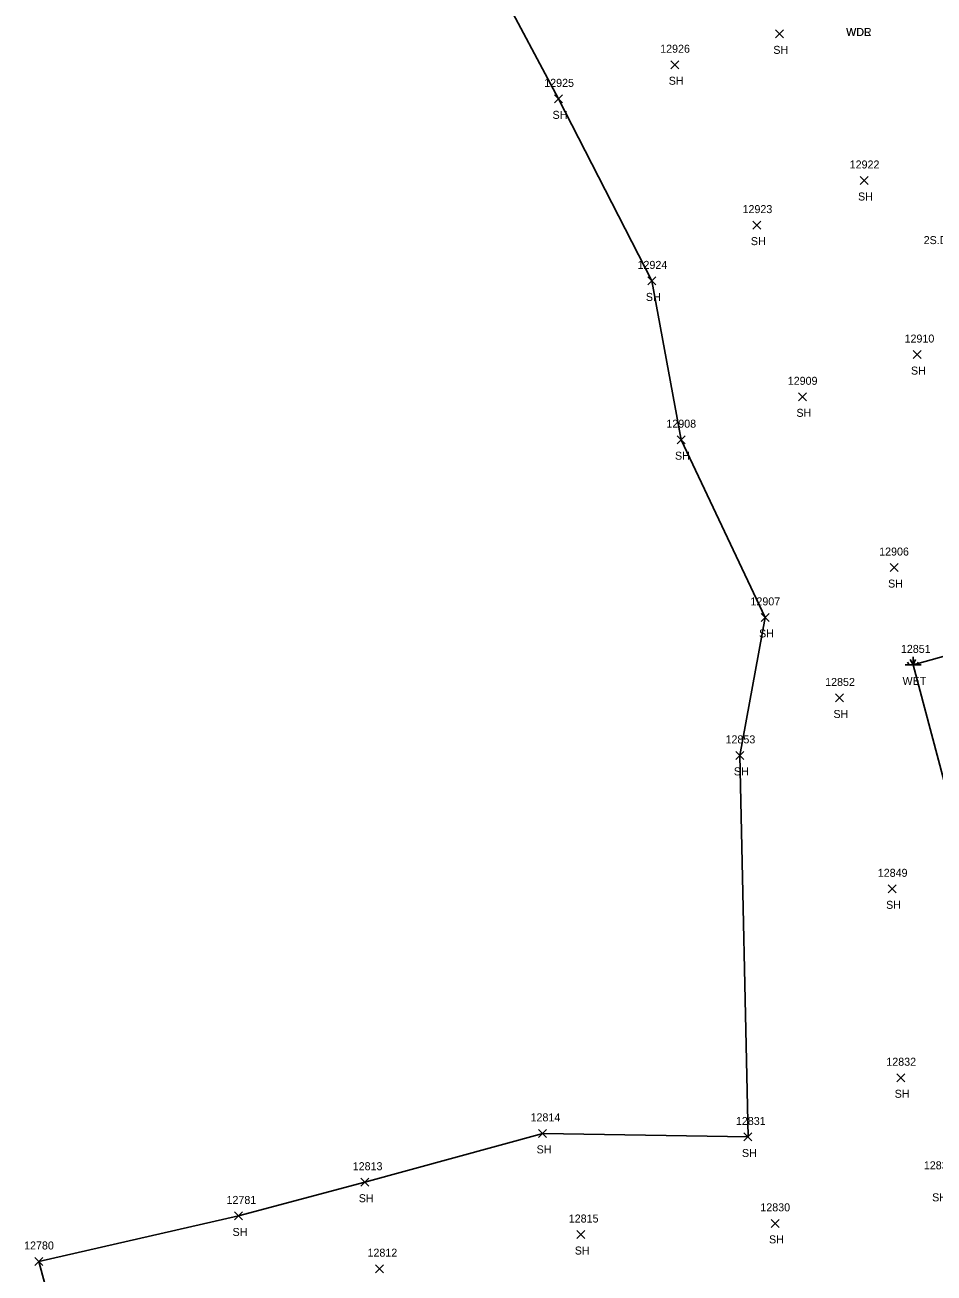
# Model space of a CAD drawing. Extents: x 1439173 to 1457902, y 641926 to 659889.
# Drawn here: x 1447232.6 to 1447459.9, y 650042.1 to 650353.9 of the extents above; entities that cross this region are included whole.
import ezdxf

# ---------------------------------------------------------------- set-up
doc = ezdxf.new("R2010")
doc.units = 0
for name, color, linetype in [('L_A', 7, 'Continuous'), ('L_C', 7, 'Continuous'), ('L_I', 7, 'Continuous'), ('L_TIC', 7, 'Continuous'), ('LSOGP', 7, 'Continuous'), ('LWET', 7, 'Continuous')]:
    doc.layers.add(name, color=color, linetype=linetype)

msp = doc.modelspace()

# ---------------------------------------------------------------- linework, layer by layer
at = {"layer": 'L_TIC'}
for points in [[(1447420.2, 650350.71), (1447422.2, 650352.71)], [(1447422.2, 650350.71), (1447420.2, 650352.71)], [(1447394.06, 650342.99), (1447396.06, 650344.99)], [(1447396.06, 650342.99), (1447394.06, 650344.99)], [(1447365.03, 650334.47), (1447367.03, 650336.47)], [(1447367.03, 650334.47), (1447365.03, 650336.47)], [(1447441.37, 650314.07), (1447443.37, 650316.07)], [(1447443.37, 650314.07), (1447441.37, 650316.07)], [(1447414.59, 650302.92), (1447416.59, 650304.92)], [(1447416.59, 650302.92), (1447414.59, 650304.92)], [(1447388.34, 650288.98), (1447390.34, 650290.98)], [(1447390.34, 650288.98), (1447388.34, 650290.98)], [(1447454.61, 650270.57), (1447456.61, 650272.57)], [(1447456.61, 650270.57), (1447454.61, 650272.57)], [(1447425.98, 650260.02), (1447427.98, 650262.02)], [(1447427.98, 650260.02), (1447425.98, 650262.02)], [(1447395.63, 650249.3), (1447397.63, 650251.3)], [(1447397.63, 650249.3), (1447395.63, 650251.3)], [(1447448.88, 650217.35), (1447450.88, 650219.35)], [(1447450.88, 650217.35), (1447448.88, 650219.35)], [(1447416.65, 650204.9), (1447418.65, 650206.9)], [(1447418.65, 650204.9), (1447416.65, 650206.9)], [(1447435.24, 650184.77), (1447437.24, 650186.77)], [(1447437.24, 650184.77), (1447435.24, 650186.77)], [(1447410.34, 650170.42), (1447412.34, 650172.42)], [(1447412.34, 650170.42), (1447410.34, 650172.42)], [(1447448.4, 650137.08), (1447450.4, 650139.08)], [(1447450.4, 650137.08), (1447448.4, 650139.08)], [(1447450.53, 650089.87), (1447452.53, 650091.87)], [(1447452.53, 650089.87), (1447450.53, 650091.87)], [(1447361.03, 650075.97), (1447363.03, 650077.97)], [(1447363.03, 650075.97), (1447361.03, 650077.97)], [(1447412.36, 650075.07), (1447414.36, 650077.07)], [(1447414.36, 650075.07), (1447412.36, 650077.07)], [(1447316.58, 650063.77), (1447318.58, 650065.77)], [(1447318.58, 650063.77), (1447316.58, 650065.77)], [(1447285.03, 650055.34), (1447287.03, 650057.34)], [(1447287.03, 650055.34), (1447285.03, 650057.34)], [(1447419.13, 650053.49), (1447421.13, 650055.49)], [(1447421.13, 650053.49), (1447419.13, 650055.49)], [(1447370.58, 650050.7), (1447372.58, 650052.7)], [(1447372.58, 650050.7), (1447370.58, 650052.7)], [(1447235.1, 650043.96), (1447237.1, 650045.96)], [(1447237.1, 650043.96), (1447235.1, 650045.96)], [(1447320.28, 650042.16), (1447322.28, 650044.16)], [(1447322.28, 650042.16), (1447320.28, 650044.16)]]:
    msp.add_lwpolyline(points, dxfattribs=at)
at = {"layer": 'LSOGP'}
msp.add_lwpolyline([(1447243.95, 650015.77), (1447236.11, 650044.96), (1447286.04, 650056.34), (1447317.59, 650064.77), (1447362.04, 650076.97), (1447413.37, 650076.08), (1447411.35, 650171.42), (1447417.65, 650205.9), (1447396.63, 650250.3), (1447389.35, 650289.98), (1447366.03, 650335.47), (1447351.22, 650363.2)], dxfattribs=at)
at = {"layer": 'LWET'}
for p, q in [((1447453.61, 650194.03), (1447453.27, 650194.7)), ((1447454.61, 650194.03), (1447453.94, 650195.36)), ((1447454.61, 650194.03), (1447454.61, 650196.03)), ((1447454.61, 650194.03), (1447455.27, 650195.36)), ((1447455.61, 650194.03), (1447455.94, 650194.7)), ((1447456.61, 650194.03), (1447452.61, 650194.03))]:
    msp.add_line(p, q, dxfattribs=at)
msp.add_lwpolyline([(1447516.64, 650036.78), (1447503.11, 650057.19), (1447493.49, 650080.26), (1447485.66, 650105.31), (1447466.98, 650147.65), (1447454.61, 650194.03), (1447478.32, 650200.65), (1447492.6, 650167.52), (1447510.21, 650134.33), (1447538.19, 650102.42), (1447553.74, 650083.39), (1447557.32, 650093.03)], dxfattribs=at)

# ---------------------------------------------------------------- texts
at = {"layer": 'L_A'}
for s, p in [('WDR', (1447437.87, 650351.18)), ('WDL', (1447437.93, 650351.18)), ('SH', (1447419.69, 650346.71)), ('SH', (1447393.55, 650338.99)), ('SH', (1447364.51, 650330.47)), ('SH', (1447440.86, 650310.07)), ('SH', (1447414.08, 650298.92)), ('SH', (1447387.83, 650284.98)), ('SH', (1447454.1, 650266.57)), ('SH', (1447425.47, 650256.02)), ('SH', (1447395.11, 650245.3)), ('SH', (1447448.37, 650213.35)), ('SH', (1447416.13, 650200.9)), ('WET', (1447451.99, 650189.03)), ('SH', (1447434.72, 650180.77)), ('SH', (1447409.83, 650166.42)), ('SH', (1447447.89, 650133.08)), ('SH', (1447450.02, 650085.87)), ('SH', (1447360.52, 650071.97)), ('SH', (1447411.85, 650071.07)), ('SH', (1447316.07, 650059.77)), ('SH', (1447459.39, 650059.99)), ('SH', (1447284.52, 650051.34)), ('SH', (1447418.62, 650049.49)), ('SH', (1447370.07, 650046.7))]:
    msp.add_text(s, height=2, dxfattribs=at).set_placement(p)
at = {"layer": 'L_C'}
msp.add_text('2S.DEAD ELM', height=2, dxfattribs=at).set_placement((1447457.27, 650299.17))
at = {"layer": 'L_I'}
for s, p in [('12926', (1447391.41, 650346.99)), ('12925', (1447362.43, 650338.47)), ('12922', (1447438.78, 650318.07)), ('12923', (1447412, 650306.92)), ('12924', (1447385.75, 650292.98)), ('12910', (1447452.5, 650274.57)), ('12909', (1447423.3, 650264.02)), ('12908', (1447392.96, 650253.3)), ('12906', (1447446.15, 650221.35)), ('12907', (1447413.98, 650208.9)), ('12851', (1447451.58, 650197.03)), ('12852', (1447432.65, 650188.77)), ('12853', (1447407.75, 650174.42)), ('12849', (1447445.8, 650141.08)), ('12832', (1447447.94, 650093.87)), ('12814', (1447359.01, 650079.97)), ('12831', (1447410.34, 650079.07)), ('12813', (1447314.56, 650067.77)), ('12833', (1447457.31, 650067.99)), ('12781', (1447283.01, 650059.34)), ('12830', (1447416.45, 650057.49)), ('12815', (1447368.56, 650054.7)), ('12780', (1447232.42, 650047.96)), ('12812', (1447318.25, 650046.16))]:
    msp.add_text(s, height=2, dxfattribs=at).set_placement(p)

doc.saveas('drawing.dxf')
